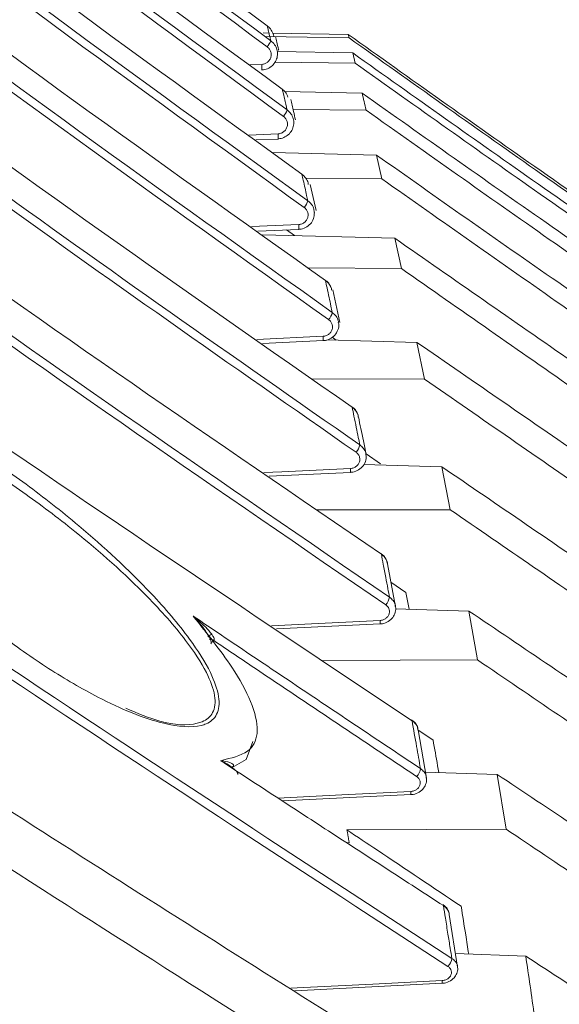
# Model space of a CAD drawing. Header units: millimetres. Extents: x 0 to 1118, y 0 to 864.
# Tile 346 of 372: x 934 to 938, y 499 to 507. Entities that reach past the tile are written whole.
import ezdxf

# ---------------------------------------------------------------- set-up
doc = ezdxf.new("R2010")
doc.units = ezdxf.units.MM

msp = doc.modelspace()

# ---------------------------------------------------------------- linework, layer by layer
at = {"color": 7, "linetype": 'Continuous', "lineweight": 15}
for p, q in [((935.8347, 506.7209), (935.897, 506.6736)), ((935.9089, 506.6191), (935.8663, 506.6199)), ((935.8663, 506.6198), (935.9089, 506.6191)), ((936.524, 506.5818), (935.8802, 506.592)), ((936.5177, 506.608), (935.9381, 506.6186)), ((935.9381, 506.6185), (936.5177, 506.608)), ((936.524, 506.5818), (936.5177, 506.608)), ((935.9725, 506.4783), (936.5515, 506.4665)), ((936.5701, 506.3881), (936.5515, 506.4665)), ((936.5701, 506.3881), (935.9556, 506.3963)), ((936.0297, 506.1715), (936.6243, 506.158)), ((936.6546, 506.0278), (936.0946, 506.034)), ((935.8084, 505.7998), (935.9804, 505.8072)), ((935.9379, 505.7039), (936.7332, 505.6842)), ((936.774, 505.5027), (936.7332, 505.6842)), ((936.774, 505.5027), (936.1906, 505.5076)), ((936.2706, 505.2587), (936.2253, 505.46)), ((936.2553, 505.2572), (936.2565, 505.2438)), ((935.8244, 505.1012), (936.1385, 505.1153)), ((935.8617, 505.074), (936.8746, 505.0469)), ((936.0441, 505.1111), (936.1052, 505.0675)), ((936.9246, 504.8152), (936.8746, 505.0469)), ((936.9246, 504.8152), (936.2119, 504.8193)), ((936.4525, 504.4013), (936.3991, 504.6517)), ((935.8609, 504.2413), (936.3254, 504.2629)), ((936.353, 504.2695), (937.0437, 504.2497)), ((936.3942, 504.2894), (936.4253, 504.2674)), ((937.1013, 503.9689), (937.0437, 504.2497)), ((937.1013, 503.9689), (936.2397, 503.9715)), ((936.6538, 503.3961), (936.7646, 503.3186)), ((936.6357, 503.3145), (937.235, 503.2964)), ((937.2982, 502.9677), (937.235, 503.2964)), ((935.911, 503.2241), (936.5352, 503.254)), ((937.2982, 502.9677), (936.2792, 502.9681)), ((936.88, 502.2243), (936.8177, 502.5535)), ((936.8441, 502.4138), (936.9596, 502.3341)), ((936.9596, 502.3341), (936.9839, 502.2062)), ((936.8804, 502.2095), (937.4417, 502.1916)), ((937.5084, 501.8168), (937.4417, 502.1916)), ((935.968, 502.0542), (936.7618, 502.0931)), ((935.4245, 502.0276), (935.4304, 502.0279)), ((937.5084, 501.8168), (936.323, 501.8141)), ((937.0498, 501.283), (937.1675, 501.2029)), ((937.1163, 500.9119), (937.0519, 501.2829)), ((935.6284, 500.9896), (935.6284, 500.9904)), ((937.1082, 500.9588), (937.6579, 500.9405)), ((937.7263, 500.5212), (937.6579, 500.9405)), ((937.1148, 500.9181), (937.1152, 500.9118)), ((936.0124, 500.7374), (936.9979, 500.7865)), ((937.7263, 500.5212), (936.5079, 500.5152)), ((937.3549, 499.4632), (937.2905, 499.8677)), ((937.3382, 499.5679), (937.8767, 499.5494)), ((936.1077, 499.2834), (937.2367, 499.3403))]:
    msp.add_line(p, q, dxfattribs=at)
at = {"color": 9, "linetype": 'Continuous', "lineweight": 15}
for p, q in [((935.7644, 506.3749), (935.8551, 506.3787)), ((935.7571, 505.8378), (935.9799, 505.8474)), ((935.7766, 505.1359), (936.138, 505.1521)), ((935.8168, 504.2727), (936.3249, 504.2963)), ((935.4049, 502.0536), (935.4101, 502.0538)), ((936.525, 500.4174), (936.5039, 500.4177))]:
    msp.add_line(p, q, dxfattribs=at)
at = {"color": 7, "linetype": 'Continuous', "lineweight": 15, "flags": 128}
for points in [[(936.3425, 504.7243), (936.3417, 504.7267), (936.3411, 504.7273)], [(936.5474, 503.7525), (936.5465, 503.7554), (936.5453, 503.7567)], [(935.7875, 501.1919), (935.7349, 501.0533), (935.6284, 500.9941), (935.6284, 500.9941), (935.6284, 500.9941)]]:
    msp.add_lwpolyline(points, dxfattribs=at)
at = {"color": 9, "linetype": 'Continuous', "lineweight": 15, "flags": 128}
for points in [[(935.8704, 503.2523), (936.0099, 503.259), (936.5346, 503.2841)], [(935.9308, 502.0793), (936.235, 502.0942), (936.7611, 502.12)], [(935.9783, 500.7596), (936.4692, 500.784), (936.9971, 500.8103)], [(936.0771, 499.3028), (936.1758, 499.3078), (936.7058, 499.3345), (937.2359, 499.3612)]]:
    msp.add_lwpolyline(points, dxfattribs=at)
at = {"color": 7, "linetype": 'Continuous', "lineweight": 15}
for centre, radius, start, end in [((935.7612, 506.6265), 0.1764, 320.10405, 337.68567), ((935.9108, 506.0762), 0.1463, 319.18874, 341.45767), ((936.0826, 505.3694), 0.1301, 318.37766, 344.57367), ((936.2785, 504.505), 0.1199, 317.56926, 347.17838), ((936.4953, 503.4854), 0.1125, 316.68801, 349.37613), ((936.7643, 502.6267), 0.00668, 356.98362, 55.28469), ((936.728, 502.3142), 0.1067, 315.67646, 351.25943), ((936.9974, 501.3522), 0.00887, 357.61597, 54.32563), ((936.97, 500.9973), 0.1015, 314.49423, 352.89285), ((937.235, 499.9357), 0.0114, 358.10136, 53.67015), ((937.2146, 499.5407), 0.0967, 313.11619, 354.32223)]:
    msp.add_arc(centre, radius, start, end, dxfattribs=at)
at = {"color": 9, "linetype": 'Continuous', "lineweight": 15}
for centre, radius, start, end in [((935.5546, 506.3547), 0.3014, 356.25695, 4.55999), ((935.7029, 505.8245), 0.278, 356.44223, 4.73155), ((935.8836, 505.1303), 0.2554, 356.65424, 4.90777), ((936.0919, 504.2756), 0.2338, 356.89761, 5.08709), ((936.1859, 503.2615), 0.3494, 358.76718, 3.70623), ((936.4161, 502.0975), 0.3458, 359.26516, 3.72585), ((936.5946, 500.7858), 0.4033, 0.09406, 3.47928), ((936.6874, 499.3305), 0.5494, 1.028, 3.20425)]:
    msp.add_arc(centre, radius, start, end, dxfattribs=at)
at = {"color": 7, "linetype": 'Continuous', "lineweight": 15}
for points, knots in [([(920.4379, 523.7363), (920.5086, 523.1007), (920.624, 522.0627), (921.0349, 520.6618), (921.4779, 519.5068), (922.0247, 518.3758), (922.827, 516.9815), (923.9555, 515.3686), (925.4628, 513.5772), (927.1172, 511.8717), (928.87, 510.2571), (930.6869, 508.7273), (933.1676, 506.7772), (935.1036, 505.3984), (936.3954, 504.4784)], [0, 0, 0, 0, 0.076513, 0.124954, 0.173758, 0.223509, 0.27351, 0.363258, 0.453761, 0.545864, 0.63829, 0.728497, 0.818827, 1, 1, 1, 1]), ([(936.1798, 505.2829), (934.8864, 506.2184), (932.9447, 507.6228), (930.4609, 509.6238), (928.6547, 511.1878), (926.9262, 512.8305), (925.2909, 514.5723), (923.7779, 516.4371), (922.6559, 518.1174), (921.8772, 519.5488), (921.3591, 520.6832), (920.9319, 521.8638), (920.6594, 522.8812), (920.5509, 523.5037), (920.5146, 523.7117)], [0, 0, 0, 0, 0.191049, 0.286815, 0.382706, 0.478237, 0.574063, 0.671248, 0.769205, 0.819696, 0.870413, 0.921987, 0.973938, 1, 1, 1, 1]), ([(920.5623, 523.7341), (920.5984, 523.5269), (920.7044, 522.9191), (920.9693, 521.9237), (921.3871, 520.7566), (921.9058, 519.6122), (922.6795, 518.1869), (923.7834, 516.5274), (925.2752, 514.6769), (926.9208, 512.9162), (928.6695, 511.2523), (930.4851, 509.6796), (932.967, 507.6792), (934.9107, 506.2732), (936.208, 505.3348)], [0, 0, 0, 0, 0.026008, 0.07628, 0.126926, 0.178559, 0.230456, 0.325438, 0.421272, 0.51893, 0.616958, 0.712454, 0.808093, 1, 1, 1, 1]), ([(936.0215, 505.9806), (934.7247, 506.9307), (932.7775, 508.3573), (930.2934, 510.3998), (928.4892, 511.9987), (926.7657, 513.6806), (925.1388, 515.4663), (923.6384, 517.3814), (922.3485, 519.3929), (921.495, 521.157), (920.9706, 522.5902), (920.7812, 523.3349), (920.6862, 523.7083)], [0, 0, 0, 0, 0.200339, 0.300798, 0.401401, 0.501575, 0.602078, 0.704095, 0.806971, 0.902573, 0.951146, 1, 1, 1, 1]), ([(920.7332, 523.7306), (920.8254, 523.3675), (921.0102, 522.6393), (921.5294, 521.209), (922.3719, 519.4627), (923.6425, 517.4727), (925.1204, 515.573), (926.7582, 513.7666), (928.5027, 512.0618), (930.3168, 510.4536), (932.7988, 508.4117), (934.7483, 506.9832), (936.0495, 506.0297)], [0, 0, 0, 0, 0.047563, 0.095408, 0.192747, 0.292305, 0.392806, 0.495337, 0.598281, 0.698405, 0.798692, 1, 1, 1, 1]), ([(935.8966, 506.5134), (934.5973, 507.4748), (932.6464, 508.9184), (930.1625, 510.993), (928.3603, 512.6188), (926.6411, 514.3309), (925.0215, 516.1507), (923.5296, 518.1039), (922.3364, 520.0374), (921.4226, 521.9105), (921.0433, 523.1045), (920.8526, 523.7049)], [0, 0, 0, 0, 0.20788, 0.312153, 0.416584, 0.520527, 0.624828, 0.730774, 0.837651, 0.918355, 1, 1, 1, 1]), ([(920.8991, 523.7261), (921.0867, 523.1346), (921.4644, 521.9439), (922.3629, 520.0994), (923.5327, 518.1954), (925.001, 516.2584), (926.6318, 514.4164), (928.3729, 512.68), (930.1853, 511.0444), (932.6669, 508.9704), (934.6204, 507.5247), (935.9244, 506.5596)], [0, 0, 0, 0, 0.080534, 0.162117, 0.265386, 0.369677, 0.476171, 0.583115, 0.686995, 0.791055, 1, 1, 1, 1]), ([(936.3425, 504.7243), (935.0538, 505.6405), (933.1194, 507.0158), (930.6393, 508.9668), (928.8344, 510.489), (927.1049, 512.0851), (925.4662, 513.7745), (923.9459, 515.5802), (922.8088, 517.2108), (922.0109, 518.6067), (921.473, 519.7226), (921.0277, 520.8849), (920.6469, 522.1978), (920.5263, 523.1366), (920.4588, 523.6626)], [0, 0, 0, 0, 0.183107, 0.274865, 0.366733, 0.458216, 0.549965, 0.64294, 0.736615, 0.785706, 0.835015, 0.88515, 0.935652, 1, 1, 1, 1]), ([(936.1623, 505.5377), (934.8692, 506.472), (932.9277, 507.8747), (930.4465, 509.876), (928.6433, 511.4403), (926.9191, 513.0834), (925.2893, 514.8255), (923.7825, 516.6911), (922.6522, 518.3946), (921.8561, 519.8755), (921.3204, 521.0895), (920.8784, 522.355), (920.6936, 523.2326), (920.6009, 523.6732)], [0, 0, 0, 0, 0.193505, 0.290512, 0.38765, 0.484323, 0.5813, 0.679671, 0.778832, 0.833242, 0.887935, 0.943723, 1, 1, 1, 1]), ([(936.0124, 506.1885), (934.716, 507.1377), (932.7695, 508.5629), (930.288, 510.6056), (928.4867, 512.2046), (926.7673, 513.8864), (925.1454, 515.6718), (923.6506, 517.5869), (922.388, 519.5662), (921.5612, 521.2745), (921.057, 522.6287), (920.8694, 523.3309), (920.7753, 523.683)], [0, 0, 0, 0, 0.202449, 0.303976, 0.405651, 0.506791, 0.608266, 0.711286, 0.815181, 0.906811, 0.953287, 1, 1, 1, 1]), ([(935.8969, 506.6736), (934.5984, 507.6342), (932.6484, 509.0766), (930.167, 511.151), (928.3675, 512.7766), (926.6519, 514.4881), (925.0368, 516.3069), (923.5498, 518.2594), (922.3761, 520.168), (921.49, 521.9866), (921.1207, 523.1215), (920.9351, 523.6919)], [0, 0, 0, 0, 0.2095344, 0.3146439, 0.4199153, 0.5245916, 0.6296314, 0.7363396, 0.8439925, 0.9215864, 1, 1, 1, 1]), ([(936.367, 504.4241), (935.0784, 505.3417), (933.1442, 506.719), (930.6617, 508.6697), (928.8539, 510.1915), (927.1199, 511.7869), (925.4754, 513.4755), (923.9484, 515.2801), (922.8033, 516.9109), (921.997, 518.3095), (921.4509, 519.4305), (920.9991, 520.5987), (920.6001, 521.9368), (920.4907, 522.9029), (920.4284, 523.4528)], [0, 0, 0, 0, 0.1823606, 0.2737326, 0.365211, 0.4563997, 0.5478491, 0.6405017, 0.73384, 0.7830104, 0.8323971, 0.8826106, 0.9331909, 1, 1, 1, 1]), ([(936.5474, 503.7525), (935.2646, 504.6475), (933.3393, 505.9907), (930.8618, 507.8834), (929.0559, 509.3568), (927.3212, 510.8984), (925.6731, 512.5267), (924.1382, 514.2633), (922.9801, 515.8317), (922.1572, 517.1776), (921.5959, 518.2583), (921.1219, 519.3841), (920.738, 520.5985), (920.4793, 521.8993), (920.4171, 522.8142), (920.4171, 523.2741), (920.4171, 523.2741)], [0, 0, 0, 0, 0.174179, 0.261424, 0.348761, 0.435785, 0.523041, 0.611368, 0.700306, 0.747344, 0.794579, 0.842566, 0.890888, 0.94509, 0.999999, 1, 1, 1, 1]), ([(920.4171, 523.031), (920.4171, 523.031), (920.4171, 522.6082), (920.4708, 521.7618), (920.7026, 520.4969), (921.0804, 519.2491), (921.6393, 517.9043), (922.4038, 516.4893), (923.3904, 515.0157), (924.5099, 513.5983), (925.707, 512.2697), (927.1521, 510.8232), (928.8629, 509.2793), (931.1149, 507.435), (933.6974, 505.4942), (935.636, 504.1414), (936.6059, 503.4646)], [0, 0, 0, 0, 0.000001, 0.050341, 0.100693, 0.152366, 0.204056, 0.271395, 0.339318, 0.408586, 0.478156, 0.542735, 0.639949, 0.737416, 0.868627, 1, 1, 1, 1]), ([(936.771, 502.6263), (935.4959, 503.4971), (933.5825, 504.8039), (931.1094, 506.6308), (929.1522, 508.1683), (927.1294, 509.9071), (925.4372, 511.5692), (924.1803, 512.986), (923.2901, 514.1089), (922.4783, 515.2843), (921.8033, 516.4489), (921.264, 517.5947), (920.8606, 518.7124), (920.5618, 519.8727), (920.4801, 520.6636), (920.4387, 521.0634)], [0, 0, 0, 0, 0.17646, 0.264807, 0.353233, 0.463602, 0.574431, 0.631019, 0.687761, 0.745284, 0.802792, 0.851155, 0.900415, 0.949663, 1, 1, 1, 1]), ([(920.4542, 520.585), (920.4981, 520.2218), (920.5869, 519.4877), (920.8724, 518.403), (921.2609, 517.3288), (921.7775, 516.225), (922.424, 515.0981), (923.2006, 513.9574), (924.2173, 512.6561), (925.5079, 511.2234), (927.2749, 509.508), (929.1739, 507.8761), (931.1713, 506.3095), (933.6445, 504.483), (935.5574, 503.1723), (936.8334, 502.298)], [0, 0, 0, 0, 0.046057, 0.093072, 0.140098, 0.187992, 0.243212, 0.29873, 0.354965, 0.441368, 0.527798, 0.644873, 0.733504, 0.822225, 1, 1, 1, 1]), ([(937.0063, 501.3519), (935.7408, 502.1955), (933.8421, 503.4613), (931.3759, 505.2158), (929.5125, 506.6185), (927.6585, 508.1273), (925.8415, 509.7723), (924.1529, 511.5322), (922.9071, 513.1076), (922.0523, 514.4362), (921.4932, 515.4685), (921.0303, 516.5448), (920.7335, 517.4753), (920.6151, 518.0459), (920.5753, 518.2373)], [0, 0, 0, 0, 0.182172, 0.273339, 0.364573, 0.464526, 0.564744, 0.666274, 0.768611, 0.819176, 0.869969, 0.921643, 0.973711, 1, 1, 1, 1]), ([(919.46, 404.5887), (919.4889, 405.8457), (919.5466, 408.3622), (919.9467, 412.1223), (920.5342, 415.8602), (921.302, 419.5655), (922.2483, 423.3872), (923.3403, 427.212), (924.5684, 431.0404), (926.2865, 435.9582), (928.6272, 442.0342), (930.822, 447.4664), (932.4568, 451.72), (933.576, 454.7773), (934.7798, 458.4957), (935.7746, 462.2777), (936.3697, 465.4845), (936.6747, 468.0742), (936.8126, 470.0259), (936.8535, 471.9822), (936.794, 473.9385), (936.6302, 475.889), (936.3602, 477.8279), (935.9815, 479.7485), (935.4961, 481.645), (934.9051, 483.511), (934.2156, 485.3416), (933.4353, 487.1345), (932.5758, 488.8901), (931.3419, 491.185), (929.6679, 493.979), (927.5629, 497.2693), (925.6968, 500.2016), (924.134, 502.8157), (922.8771, 505.1087), (921.7385, 507.4757), (920.7643, 509.9304), (920.0158, 512.4729), (919.5502, 514.9352), (919.4882, 516.5483), (919.46, 517.2803)], [0, 0, 0, 0, 0.03161, 0.06328, 0.095007, 0.126745, 0.158412, 0.194005, 0.226759, 0.259514, 0.325003, 0.390489, 0.40686, 0.439606, 0.472359, 0.50512, 0.53789, 0.554285, 0.570679, 0.587078, 0.603476, 0.619878, 0.63628, 0.652683, 0.669087, 0.685486, 0.701886, 0.718261, 0.734645, 0.75103, 0.783779, 0.816524, 0.849269, 0.871187, 0.893109, 0.915009, 0.937209, 0.959443, 0.981595, 1, 1, 1, 1]), ([(919.8136, 517.282), (919.8365, 516.5626), (919.8799, 515.1991), (920.2056, 513.2096), (920.6696, 511.3113), (921.2853, 509.435), (922.0199, 507.6036), (922.8467, 505.8249), (924.0439, 503.5149), (925.6881, 500.7037), (927.7748, 497.4), (929.8714, 494.1004), (931.8756, 490.7351), (933.374, 487.8261), (934.4153, 485.4232), (935.107, 483.5816), (935.6994, 481.705), (936.1876, 479.7962), (936.5679, 477.8649), (936.8402, 475.9135), (937.0054, 473.9526), (937.0667, 471.9843), (937.027, 470.0179), (936.8904, 468.0548), (936.5871, 465.4521), (935.9946, 462.2295), (935.004, 458.4314), (933.8058, 454.6995), (932.6921, 451.6328), (931.0668, 447.3717), (928.886, 441.9356), (926.5603, 435.8595), (924.8543, 430.9459), (923.6709, 427.2315), (922.6011, 423.482), (921.6731, 419.7324), (920.9024, 415.9801), (920.3076, 412.2218), (919.913, 408.4213), (919.8131, 405.8677), (919.8136, 404.5887), (919.8136, 404.5887)], [0, 0, 0, 0, 0.0180989, 0.0343009, 0.0506248, 0.0672522, 0.083954, 0.1002614, 0.1166016, 0.1494229, 0.1821864, 0.2149512, 0.2478136, 0.2807436, 0.2972179, 0.3137028, 0.3302335, 0.346723, 0.3632639, 0.3797508, 0.3962872, 0.4127684, 0.4292934, 0.4457669, 0.4622768, 0.4952235, 0.5281339, 0.5610049, 0.5938375, 0.6102404, 0.6757874, 0.7412568, 0.7739608, 0.8066852, 0.8393627, 0.8720793, 0.9038808, 0.9357462, 0.9678092, 0.9999999, 1, 1, 1, 1]), ([(920.2709, 404.5887), (920.2709, 404.5887), (920.2712, 405.3423), (920.3072, 406.851), (920.5007, 409.8095), (920.9375, 413.4578), (921.7095, 417.7649), (922.6919, 422.0331), (923.8502, 426.2536), (925.1575, 430.432), (926.5869, 434.5701), (928.6193, 440.0466), (930.5117, 444.7969), (932.3633, 449.5666), (933.6542, 453.0116), (934.8309, 456.5128), (935.6574, 459.3703), (936.2024, 461.5271), (936.6601, 463.6939), (937.0208, 465.8696), (937.2765, 468.0611), (937.4191, 470.2656), (937.4406, 472.4739), (937.3358, 474.6802), (937.1007, 476.8777), (936.7318, 479.057), (936.2283, 481.2121), (935.5943, 483.3295), (934.8356, 485.4044), (933.9644, 487.4325), (932.9963, 489.4137), (931.9486, 491.3531), (930.4742, 493.8867), (928.5322, 496.9869), (926.4775, 500.2401), (924.7927, 503.0888), (923.5511, 505.3917), (922.4992, 507.6171), (921.6403, 509.7704), (920.9431, 512.0055), (920.5215, 514.0282), (920.3072, 515.7955), (920.2832, 516.7856), (920.2712, 517.2821)], [0, 0, 0, 0, 0, 0.018977, 0.037989, 0.074644, 0.111434, 0.148132, 0.184897, 0.221618, 0.258365, 0.295132, 0.36871, 0.387123, 0.423977, 0.461348, 0.480099, 0.498871, 0.517355, 0.53585, 0.554387, 0.572894, 0.591455, 0.609967, 0.628485, 0.647072, 0.665592, 0.684182, 0.702696, 0.721195, 0.739739, 0.758206, 0.776692, 0.813548, 0.850319, 0.873584, 0.896882, 0.916178, 0.935543, 0.955221, 0.975067, 0.987499, 1, 1, 1, 1]), ([(920.4176, 517.2784), (920.4325, 516.7887), (920.4622, 515.8067), (920.6804, 514.0786), (921.0966, 512.1047), (921.7813, 509.9038), (922.6428, 507.739), (923.7058, 505.4918), (924.954, 503.1786), (926.6355, 500.3351), (928.6884, 497.0818), (930.6289, 493.979), (932.1039, 491.4399), (933.1525, 489.4955), (934.1229, 487.5063), (934.9965, 485.4696), (935.7572, 483.3863), (936.3938, 481.2589), (936.8991, 479.0963), (937.2705, 476.904), (937.5071, 474.6964), (937.6129, 472.4796), (937.5921, 470.2617), (937.4501, 468.0497), (937.1942, 465.8472), (936.8336, 463.6634), (936.3755, 461.4885), (935.8304, 459.325), (935.0039, 456.4606), (933.8269, 452.952), (932.5356, 449.5022), (930.6845, 444.731), (928.7924, 439.9832), (926.7589, 434.5106), (925.3287, 430.3778), (924.0207, 426.2075), (922.8604, 421.9946), (921.8766, 417.7403), (921.0989, 413.4405), (920.6604, 409.8028), (920.4542, 406.8473), (920.4296, 405.343), (920.4173, 404.5902)], [0, 0, 0, 0, 0.012335, 0.02474, 0.043824, 0.063079, 0.082727, 0.102461, 0.125658, 0.148897, 0.185641, 0.22253, 0.241044, 0.259575, 0.278146, 0.296758, 0.315355, 0.333963, 0.352639, 0.371243, 0.389917, 0.408512, 0.427096, 0.445736, 0.4643, 0.482907, 0.501451, 0.520252, 0.539075, 0.576513, 0.613404, 0.631826, 0.705387, 0.7421, 0.778829, 0.8155, 0.85214, 0.888839, 0.925421, 0.96212, 0.981044, 1, 1, 1, 1]), ([(937.2807, 499.4701), (936.0292, 500.2859), (933.5254, 501.9179), (930.2164, 504.2127), (927.4087, 506.3965), (925.5238, 508.0788), (924.1778, 509.4666), (923.2846, 510.4982), (922.4611, 511.5727), (922, 512.328), (921.7689, 512.7066)], [0, 0, 0, 0, 0.211366, 0.42286, 0.573344, 0.724485, 0.792981, 0.861657, 0.930656, 1, 1, 1, 1]), ([(921.8126, 512.7543), (922.0364, 512.3872), (922.4851, 511.651), (923.2961, 510.5864), (924.1935, 509.5455), (925.5482, 508.1471), (927.4396, 506.4582), (930.2439, 504.2765), (933.5554, 501.9796), (936.0585, 500.3477), (937.3109, 499.5311)], [0, 0, 0, 0, 0.0672991, 0.1349576, 0.2049979, 0.2752537, 0.4256459, 0.5768715, 0.7882914, 1, 1, 1, 1]), ([(923.5807, 508.7714), (923.9183, 508.4065), (924.5945, 507.6755), (926.0925, 506.2824), (928.1087, 504.6353), (930.6905, 502.7803), (934.0169, 500.579), (937.3094, 498.5287), (940.4484, 496.5238), (941.9321, 495.4514), (942.6745, 494.9148)], [0, 0, 0, 0, 0.066779, 0.133773, 0.26881, 0.402355, 0.53617, 0.768031, 0.883937, 1, 1, 1, 1]), ([(942.6784, 494.4129), (942.1017, 494.8406), (940.9472, 495.6968), (938.5073, 497.3118), (935.6326, 499.1236), (932.3961, 501.1964), (929.4741, 503.1889), (927.1611, 504.9554), (925.419, 506.4555), (924.6187, 507.2518), (924.218, 507.6505)], [0, 0, 0, 0, 0.095071, 0.190331, 0.381226, 0.535051, 0.688989, 0.843942, 0.921866, 1, 1, 1, 1]), ([(935.9244, 506.5596), (935.9225, 506.5677), (935.9179, 506.5868), (935.9107, 506.6166), (935.9035, 506.6466), (935.8989, 506.6654), (935.8969, 506.6736)], [0, 0, 0, 0, 0.203382, 0.479916, 0.774742, 1, 1, 1, 1]), ([(935.9463, 506.5933), (935.9464, 506.5936), (935.9466, 506.6075), (935.9339, 506.6339), (935.9149, 506.6598), (935.9004, 506.6709), (935.8969, 506.6736)], [0, 0, 0, 0, 0.006534, 0.436143, 0.864296, 1, 1, 1, 1]), ([(935.9851, 506.487), (935.9846, 506.4889), (935.9741, 506.5343), (935.9667, 506.5644), (935.9597, 506.5933)], [0, 0, 0, 0, 0.043508, 1, 1, 1, 1]), ([(936.5177, 506.608), (936.9933, 506.2696), (937.9759, 505.5706), (939.48, 504.5329), (941.0219, 503.4836), (942.0463, 502.7797), (942.5585, 502.4278)], [0, 0, 0, 0, 0.238342, 0.492436, 0.746218, 1, 1, 1, 1]), ([(942.5592, 502.4016), (942.0472, 502.754), (941.0233, 503.4588), (939.4824, 504.5084), (937.9799, 505.5457), (936.9989, 506.2439), (936.524, 506.5818)], [0, 0, 0, 0, 0.253981, 0.507959, 0.761848, 1, 1, 1, 1]), ([(935.9244, 506.5596), (935.9349, 506.5503), (935.956, 506.5317), (935.9734, 506.4927), (935.9775, 506.4507), (935.9672, 506.4095), (935.9436, 506.3739), (935.9096, 506.3482), (935.8781, 506.3376), (935.8596, 506.3362), (935.8551, 506.3359)], [0, 0, 0, 0, 0.136558, 0.273073, 0.409703, 0.546407, 0.683061, 0.819561, 0.95587, 1, 1, 1, 1]), ([(935.8551, 506.3787), (935.8578, 506.3789), (935.8689, 506.3797), (935.8878, 506.3861), (935.9082, 506.4016), (935.9223, 506.423), (935.9285, 506.4478), (935.926, 506.4731), (935.9155, 506.4966), (935.9029, 506.5078), (935.8966, 506.5134)], [0, 0, 0, 0, 0.044104, 0.180337, 0.316788, 0.453437, 0.590178, 0.726866, 0.863429, 1, 1, 1, 1]), ([(936.5515, 506.4665), (937.025, 506.1304), (938.0035, 505.4359), (939.5005, 504.404), (941.0347, 503.3597), (942.0528, 502.6576), (942.5619, 502.3066)], [0, 0, 0, 0, 0.238337, 0.492449, 0.746224, 1, 1, 1, 1]), ([(942.5641, 502.2282), (942.0564, 502.5801), (941.041, 503.2839), (939.5106, 504.3286), (938.0177, 505.3597), (937.0422, 506.0527), (936.5701, 506.3881)], [0, 0, 0, 0, 0.253996, 0.507986, 0.761879, 1, 1, 1, 1]), ([(936.0495, 506.0297), (936.047, 506.0406), (936.0409, 506.0665), (936.0313, 506.1077), (936.0215, 506.1498), (936.0152, 506.1768), (936.0124, 506.1885)], [0, 0, 0, 0, 0.199639, 0.473079, 0.771012, 1, 1, 1, 1]), ([(936.055, 506.1289), (936.053, 506.1357), (936.0472, 506.1556), (936.0299, 506.1751), (936.0157, 506.186), (936.0124, 506.1885)], [0, 0, 0, 0, 0.287926, 0.833849, 1, 1, 1, 1]), ([(936.6546, 506.0278), (936.6493, 506.0505), (936.6388, 506.0959), (936.6291, 506.1373), (936.6243, 506.158)], [0, 0, 0, 0, 0.499969, 1, 1, 1, 1]), ([(936.6243, 506.158), (937.0932, 505.8266), (938.0623, 505.1418), (939.5439, 504.1217), (941.0617, 503.0869), (942.0668, 502.3881), (942.5694, 502.0387)], [0, 0, 0, 0, 0.238196, 0.492215, 0.746106, 1, 1, 1, 1]), ([(936.113, 505.9538), (936.1081, 505.9754), (936.0944, 506.0359), (936.0835, 506.0815), (936.0765, 506.1107)], [0, 0, 0, 0, 0.3583595, 1, 1, 1, 1]), ([(936.0495, 506.0297), (936.06, 506.0205), (936.081, 506.0022), (936.0983, 505.9636), (936.1023, 505.9222), (936.0917, 505.8815), (936.0681, 505.8464), (936.034, 505.821), (936.0026, 505.8106), (935.9843, 505.8092), (935.9799, 505.8088)], [0, 0, 0, 0, 0.136883, 0.273739, 0.410682, 0.54761, 0.684391, 0.82096, 0.957344, 1, 1, 1, 1]), ([(935.9799, 505.8474), (935.9826, 505.8476), (935.9935, 505.8484), (936.0124, 505.8546), (936.0328, 505.8699), (936.047, 505.8911), (936.0533, 505.9156), (936.0508, 505.9406), (936.0404, 505.9639), (936.0278, 505.975), (936.0215, 505.9806)], [0, 0, 0, 0, 0.0426349, 0.1789373, 0.3154324, 0.4521788, 0.5891239, 0.7261281, 0.8630609, 1, 1, 1, 1]), ([(942.5729, 501.9085), (942.073, 502.2589), (941.0731, 502.9599), (939.562, 503.9949), (938.0866, 505.0141), (937.1216, 505.6973), (936.6546, 506.0278)], [0, 0, 0, 0, 0.254024, 0.50804, 0.761931, 1, 1, 1, 1]), ([(936.7332, 505.6842), (937.1955, 505.3594), (938.151, 504.6884), (939.6098, 503.6853), (941.1023, 502.6651), (942.0874, 501.972), (942.58, 501.6254)], [0, 0, 0, 0, 0.238174, 0.492209, 0.746099, 1, 1, 1, 1]), ([(936.208, 505.3348), (936.2049, 505.3484), (936.1977, 505.3808), (936.1859, 505.4332), (936.1737, 505.4872), (936.1658, 505.5224), (936.1623, 505.5377)], [0, 0, 0, 0, 0.196408, 0.467216, 0.767801, 1, 1, 1, 1]), ([(936.2108, 505.4598), (936.2108, 505.4606), (936.2111, 505.4746), (936.1984, 505.5005), (936.1795, 505.5248), (936.1655, 505.5353), (936.1623, 505.5377)], [0, 0, 0, 0, 0.025558, 0.4525, 0.877586, 1, 1, 1, 1]), ([(942.5842, 501.4439), (942.0953, 501.7918), (941.1173, 502.4876), (939.6338, 503.5083), (938.1837, 504.5101), (937.2337, 505.1791), (936.774, 505.5027)], [0, 0, 0, 0, 0.254077, 0.50814, 0.762019, 1, 1, 1, 1]), ([(936.138, 505.1521), (936.1405, 505.1523), (936.1514, 505.1531), (936.1701, 505.1591), (936.1906, 505.1741), (936.2049, 505.1948), (936.2113, 505.219), (936.209, 505.2436), (936.1987, 505.2665), (936.1861, 505.2775), (936.1798, 505.2829)], [0, 0, 0, 0, 0.040712, 0.177196, 0.313823, 0.450727, 0.587918, 0.725282, 0.862639, 1, 1, 1, 1]), ([(936.1385, 505.1162), (936.1403, 505.116), (936.1578, 505.114), (936.1911, 505.127), (936.2293, 505.1549), (936.2549, 505.1965), (936.2571, 505.2277), (936.2582, 505.2431)], [0, 0, 0, 0, 0.027884, 0.271891, 0.516891, 0.76065, 1, 1, 1, 1]), ([(936.8746, 505.0469), (937.3282, 504.7308), (938.266, 504.0773), (939.6948, 503.0966), (941.1541, 502.0956), (942.1131, 501.4109), (942.5927, 501.0686)], [0, 0, 0, 0, 0.2381347, 0.4922502, 0.7461113, 1, 1, 1, 1]), ([(942.5976, 500.8368), (942.1223, 501.1807), (941.1718, 501.8685), (939.7235, 502.8702), (938.3055, 503.8494), (937.3748, 504.5004), (936.9246, 504.8152)], [0, 0, 0, 0, 0.254162, 0.508305, 0.762161, 1, 1, 1, 1]), ([(936.3835, 504.67), (936.3824, 504.6744), (936.3778, 504.6929), (936.3617, 504.7135), (936.3445, 504.7233), (936.3401, 504.7258)], [0, 0, 0, 0, 0.192202, 0.791727, 1, 1, 1, 1]), ([(936.3954, 504.4784), (936.392, 504.4946), (936.3837, 504.5333), (936.3701, 504.5965), (936.356, 504.6623), (936.3466, 504.7054), (936.3425, 504.7243)], [0, 0, 0, 0, 0.193869, 0.462671, 0.765291, 1, 1, 1, 1]), ([(936.3903, 504.6489), (936.3903, 504.6498), (936.3906, 504.6635), (936.3779, 504.6887), (936.3592, 504.7121), (936.3454, 504.7222), (936.3425, 504.7243)], [0, 0, 0, 0, 0.029093, 0.45842, 0.885747, 1, 1, 1, 1]), ([(936.3249, 504.2963), (936.3272, 504.2965), (936.3379, 504.2973), (936.3565, 504.303), (936.3771, 504.3176), (936.3915, 504.3378), (936.3981, 504.3614), (936.3959, 504.3855), (936.3858, 504.408), (936.3733, 504.4187), (936.367, 504.4241)], [0, 0, 0, 0, 0.0382283, 0.1750195, 0.311891, 0.4490408, 0.5865445, 0.7243217, 0.8621606, 1, 1, 1, 1]), ([(936.3255, 504.2638), (936.3272, 504.2636), (936.3448, 504.2616), (936.3781, 504.2745), (936.4171, 504.3026), (936.4406, 504.344), (936.4486, 504.3808), (936.4428, 504.4002), (936.4414, 504.4049)], [0, 0, 0, 0, 0.025309, 0.252111, 0.480303, 0.70694, 0.930032, 1, 1, 1, 1]), ([(937.0437, 504.2497), (937.4868, 503.9438), (938.403, 503.3113), (939.7955, 502.3576), (941.2148, 501.3803), (942.1428, 500.7075), (942.6069, 500.3711)], [0, 0, 0, 0, 0.2381133, 0.4922927, 0.7461192, 1, 1, 1, 1]), ([(926.5557, 504.0313), (927.1017, 503.6114), (928.1948, 502.7708), (930.5158, 501.1712), (933.854, 499.0573), (937.4393, 496.914), (940.5147, 495.0019), (941.9612, 493.9789), (942.6851, 493.467)], [0, 0, 0, 0, 0.110153, 0.22051, 0.442021, 0.720891, 0.860334, 1, 1, 1, 1]), ([(942.6121, 500.0901), (942.1528, 500.4282), (941.2342, 501.1044), (939.8277, 502.0826), (938.448, 503.0348), (937.5403, 503.6644), (937.1013, 503.9689)], [0, 0, 0, 0, 0.2542642, 0.5085038, 0.7623045, 1, 1, 1, 1]), ([(932.6514, 503.8655), (932.67, 503.8649), (932.7809, 503.8614), (933.0991, 503.7593), (933.5694, 503.4992), (934.05, 503.169), (934.515, 502.8035), (934.9533, 502.3999), (935.2916, 502.0064), (935.4663, 501.7315), (935.5375, 501.5288), (935.5221, 501.3923), (935.4552, 501.3352), (935.3325, 501.2947), (935.0734, 501.3181), (934.6573, 501.491), (934.2231, 501.7443), (933.8373, 502.0154), (933.4551, 502.329), (933.0858, 502.6832), (932.7743, 503.0429), (932.5639, 503.3598), (932.4614, 503.6007), (932.4545, 503.7623), (932.5238, 503.8511), (932.6095, 503.8608), (932.6514, 503.8655)], [0, 0, 0, 0, 0.010528, 0.062971, 0.14166, 0.192157, 0.242653, 0.315779, 0.361462, 0.39545, 0.422808, 0.450249, 0.476223, 0.484508, 0.533564, 0.602737, 0.650817, 0.698922, 0.747619, 0.796217, 0.84594, 0.885057, 0.91543, 0.945948, 0.973589, 1, 1, 1, 1]), ([(934.8144, 501.4479), (934.9035, 501.4096), (935.1148, 501.319), (935.301, 501.3126), (935.4243, 501.3508), (935.4912, 501.4056), (935.5068, 501.5369), (935.4352, 501.7324), (935.26, 501.9971), (934.9213, 502.3755), (934.4854, 502.761), (934.0209, 503.1118), (933.5407, 503.4293), (933.0693, 503.6795), (932.75, 503.7783), (932.6384, 503.7817), (932.6199, 503.7823)], [0, 0, 0, 0, 0.062705, 0.148638, 0.163069, 0.208141, 0.255577, 0.302954, 0.362192, 0.442415, 0.571613, 0.659822, 0.750476, 0.889529, 0.981612, 1, 1, 1, 1]), ([(936.5878, 503.6998), (936.5866, 503.7045), (936.5819, 503.7227), (936.5658, 503.7431), (936.5488, 503.7527), (936.5443, 503.7553)], [0, 0, 0, 0, 0.204351, 0.788966, 1, 1, 1, 1]), ([(936.6059, 503.4646), (936.6021, 503.4834), (936.5931, 503.5282), (936.5781, 503.6019), (936.5624, 503.6791), (936.5519, 503.7301), (936.5474, 503.7525)], [0, 0, 0, 0, 0.192027, 0.459428, 0.763484, 1, 1, 1, 1]), ([(936.5943, 503.6779), (936.5943, 503.6796), (936.5948, 503.6936), (936.582, 503.7188), (936.5634, 503.7411), (936.55, 503.7506), (936.5474, 503.7525)], [0, 0, 0, 0, 0.0562019, 0.4782825, 0.8983212, 1, 1, 1, 1]), ([(936.6548, 503.3911), (936.6477, 503.4262), (936.6267, 503.5298), (936.608, 503.619), (936.5956, 503.678)], [0, 0, 0, 0, 0.339303, 1, 1, 1, 1]), ([(936.5346, 503.2841), (936.5367, 503.2842), (936.5472, 503.285), (936.5656, 503.2904), (936.5863, 503.3045), (936.6009, 503.3241), (936.6077, 503.347), (936.6058, 503.3704), (936.5958, 503.3924), (936.5834, 503.4029), (936.5772, 503.4082)], [0, 0, 0, 0, 0.035037, 0.172266, 0.309511, 0.447024, 0.584938, 0.72321, 0.861606, 1, 1, 1, 1]), ([(936.5352, 503.2548), (936.537, 503.2546), (936.5546, 503.2528), (936.5881, 503.2656), (936.6274, 503.2937), (936.6507, 503.3351), (936.6584, 503.3711), (936.6526, 503.3896), (936.6513, 503.3935)], [0, 0, 0, 0, 0.025463, 0.254783, 0.486128, 0.715596, 0.939408, 1, 1, 1, 1]), ([(937.235, 503.2964), (937.666, 503.002), (938.5573, 502.3934), (939.908, 501.471), (941.2814, 500.5219), (942.1748, 499.8649), (942.6215, 499.5363)], [0, 0, 0, 0, 0.2380839, 0.4923106, 0.7461106, 1, 1, 1, 1]), ([(942.6884, 492.9275), (942.0792, 493.3678), (940.8593, 494.2494), (938.5924, 495.7008), (935.9472, 497.3186), (932.9696, 499.1371), (930.0377, 500.996), (928.2078, 502.324), (927.292, 502.9887)], [0, 0, 0, 0, 0.124694, 0.249668, 0.437172, 0.624681, 0.812161, 1, 1, 1, 1]), ([(942.6267, 499.2075), (942.185, 499.5377), (941.3016, 500.1981), (939.9423, 501.1485), (938.6059, 502.0693), (937.7244, 502.6749), (937.2982, 502.9677)], [0, 0, 0, 0, 0.254379, 0.50873, 0.762451, 1, 1, 1, 1]), ([(936.8142, 502.5635), (936.8132, 502.5698), (936.81, 502.5893), (936.7929, 502.6139), (936.7742, 502.6261), (936.7671, 502.6307)], [0, 0, 0, 0, 0.226291, 0.707212, 1, 1, 1, 1]), ([(936.8334, 502.298), (936.8294, 502.3192), (936.8199, 502.37), (936.804, 502.4539), (936.7871, 502.5421), (936.7759, 502.6007), (936.771, 502.6263)], [0, 0, 0, 0, 0.191003, 0.457735, 0.76251, 1, 1, 1, 1]), ([(936.8169, 502.5535), (936.817, 502.5557), (936.8175, 502.5699), (936.8047, 502.5947), (936.7863, 502.6157), (936.7733, 502.6247), (936.771, 502.6263)], [0, 0, 0, 0, 0.078757, 0.49641, 0.91202, 1, 1, 1, 1]), ([(936.8334, 502.298), (936.8434, 502.2896), (936.8634, 502.2729), (936.8779, 502.2472), (936.8784, 502.2319), (936.8785, 502.229)], [0, 0, 0, 0, 0.446908, 0.893994, 1, 1, 1, 1]), ([(936.7611, 502.12), (936.763, 502.1201), (936.7732, 502.1208), (936.7915, 502.1259), (936.8123, 502.1393), (936.8271, 502.1582), (936.8342, 502.1803), (936.8325, 502.203), (936.8228, 502.2242), (936.8105, 502.2345), (936.8043, 502.2396)], [0, 0, 0, 0, 0.031075, 0.168883, 0.306652, 0.444666, 0.583103, 0.721955, 0.86098, 1, 1, 1, 1]), ([(936.7617, 502.0939), (936.7635, 502.0937), (936.7812, 502.092), (936.815, 502.1046), (936.8532, 502.1317), (936.8764, 502.1709), (936.8848, 502.2054), (936.8793, 502.2243), (936.878, 502.2287)], [0, 0, 0, 0, 0.025672, 0.258907, 0.495064, 0.70527, 0.930031, 1, 1, 1, 1]), ([(935.3305, 502.1523), (935.4753, 502.0547), (935.7647, 501.8595), (936.1997, 501.5675), (936.635, 501.276), (936.9255, 501.0818), (937.0707, 500.9847)], [0, 0, 0, 0, 0.249999, 0.499998, 0.749999, 1, 1, 1, 1]), ([(935.5399, 501.0454), (935.5513, 501.0484), (935.6335, 501.0701), (935.7735, 501.1025), (935.8386, 501.266), (935.7862, 501.4909), (935.613, 501.7988), (935.4353, 502.0212), (935.3305, 502.1523)], [0, 0, 0, 0, 0.035099, 0.252478, 0.414508, 0.585651, 0.755742, 1, 1, 1, 1]), ([(935.4519, 501.993), (935.4456, 502.0038), (935.4161, 502.0541), (935.3731, 502.1054), (935.3368, 502.1455), (935.3308, 502.152), (935.3305, 502.1523)], [0, 0, 0, 0, 0.1865943, 0.8670673, 0.994392, 1, 1, 1, 1]), ([(935.3305, 502.1523), (935.3308, 502.152), (935.3377, 502.1465), (935.3793, 502.1121), (935.4289, 502.0679), (935.464, 502.0235), (935.4716, 502.014)], [0, 0, 0, 0, 0.0056237, 0.1329359, 0.8134408, 1, 1, 1, 1]), ([(937.4417, 502.1916), (937.8596, 501.9098), (938.7238, 501.327), (940.0289, 500.4396), (941.352, 499.5233), (942.2079, 498.8866), (942.636, 498.5682)], [0, 0, 0, 0, 0.238218, 0.4926, 0.746236, 1, 1, 1, 1]), ([(935.4716, 502.014), (935.4689, 502.0127), (935.4633, 502.01), (935.4561, 502.006), (935.4501, 502.0022), (935.4461, 501.9987), (935.4443, 501.9959), (935.4449, 501.994), (935.4473, 501.993), (935.4504, 501.993), (935.4519, 501.993)], [0, 0, 0, 0, 0.115047, 0.23822, 0.367475, 0.5, 0.632525, 0.76178, 0.884953, 1, 1, 1, 1]), ([(935.4643, 501.9398), (935.4651, 501.9409), (935.4668, 501.943), (935.4682, 501.9485), (935.4672, 501.9589), (935.4612, 501.9743), (935.4553, 501.9863), (935.4519, 501.993)], [0, 0, 0, 0, 0.074684, 0.147731, 0.30284, 0.610595, 1, 1, 1, 1]), ([(935.454, 501.974), (935.454, 501.974), (935.4548, 501.9762), (935.4599, 501.9771), (935.4685, 501.9762), (935.4785, 501.9721), (935.4853, 501.9677), (935.4885, 501.9657)], [0, 0, 0, 0, 0.0023759, 0.2824817, 0.5481446, 0.7889304, 1, 1, 1, 1]), ([(935.4716, 502.014), (935.4756, 502.008), (935.4828, 501.9974), (935.4903, 501.9836), (935.4921, 501.9741), (935.4909, 501.9688), (935.4893, 501.9667), (935.4885, 501.9657)], [0, 0, 0, 0, 0.38942, 0.6972639, 0.8523395, 0.9253474, 1, 1, 1, 1]), ([(937.0411, 500.9249), (936.9049, 501.0159), (936.6324, 501.1981), (936.2239, 501.4715), (935.8426, 501.7273), (935.5976, 501.8922), (935.4885, 501.9657)], [0, 0, 0, 0, 0.262928, 0.525856, 0.788785, 1, 1, 1, 1]), ([(942.6411, 498.1932), (942.2179, 498.5133), (941.3717, 499.1536), (940.0633, 500.0714), (938.7739, 500.9572), (937.9209, 501.5366), (937.5084, 501.8168)], [0, 0, 0, 0, 0.254486, 0.508942, 0.762556, 1, 1, 1, 1]), ([(937.0489, 501.2908), (937.0479, 501.2972), (937.0448, 501.3164), (937.0278, 501.341), (937.0092, 501.3532), (937.0017, 501.3581)], [0, 0, 0, 0, 0.2319802, 0.6926744, 1, 1, 1, 1]), ([(937.0707, 500.9847), (937.0609, 501.0413), (937.0394, 501.165), (937.0179, 501.2862), (937.0063, 501.3519)], [0, 0, 0, 0, 0.457605, 1, 1, 1, 1]), ([(937.0511, 501.2829), (937.0512, 501.2851), (937.0517, 501.2988), (937.0388, 501.3225), (937.0207, 501.3422), (937.0082, 501.3506), (937.0063, 501.3519)], [0, 0, 0, 0, 0.0833255, 0.5057124, 0.9260444, 1, 1, 1, 1]), ([(937.1675, 501.2029), (937.179, 501.1378), (937.1933, 501.0562), (937.2078, 500.9724), (937.2107, 500.9554)], [0, 0, 0, 0, 0.79762, 1, 1, 1, 1]), ([(937.2464, 499.9353), (937.1042, 500.0277), (936.8196, 500.2126), (936.3927, 500.4899), (935.966, 500.7674), (935.6819, 500.9527), (935.5399, 501.0454)], [0, 0, 0, 0, 0.25, 0.5, 0.75, 1, 1, 1, 1]), ([(935.5399, 501.0454), (935.5401, 501.0454), (935.5658, 501.0429), (935.601, 501.0379), (935.6252, 501.0238), (935.6322, 501.0197)], [0, 0, 0, 0, 0.005406, 0.712217, 1, 1, 1, 1]), ([(935.6513, 500.9728), (935.6446, 500.9791), (935.614, 501.008), (935.5727, 501.0294), (935.5401, 501.0453), (935.5399, 501.0454)], [0, 0, 0, 0, 0.216158, 0.994041, 1, 1, 1, 1]), ([(935.6311, 501.0012), (935.6309, 500.9999), (935.6306, 500.9978), (935.6284, 500.9954), (935.6254, 500.9927), (935.6226, 500.9917), (935.6224, 500.9916)], [0, 0, 0, 0, 0.457247, 0.769483, 0.985268, 1, 1, 1, 1]), ([(935.6322, 501.0197), (935.6341, 501.018), (935.6371, 501.0154), (935.6394, 501.0105), (935.6383, 501.0067), (935.6378, 501.0048)], [0, 0, 0, 0, 0.465968, 0.73451, 1, 1, 1, 1]), ([(935.6284, 500.9941), (935.6284, 500.9941), (935.6277, 500.994), (935.6271, 500.9938), (935.6265, 500.9937)], [0, 0, 0, 0, 0.003612, 1, 1, 1, 1]), ([(935.6714, 500.9397), (935.6716, 500.9422), (935.672, 500.9473), (935.668, 500.9556), (935.6636, 500.9608), (935.6608, 500.9642)], [0, 0, 0, 0, 0.265441, 0.534003, 1, 1, 1, 1]), ([(936.9971, 500.8103), (936.9987, 500.8104), (937.0087, 500.8111), (937.0267, 500.8157), (937.0477, 500.8285), (937.0628, 500.8464), (937.0701, 500.8676), (937.0688, 500.8894), (937.0594, 500.9099), (937.0472, 500.9199), (937.0411, 500.9249)], [0, 0, 0, 0, 0.02625, 0.164779, 0.303229, 0.441898, 0.580992, 0.720528, 0.860267, 1, 1, 1, 1]), ([(937.6579, 500.9405), (938.0617, 500.6722), (938.8968, 500.1173), (940.1533, 499.2687), (941.4233, 498.3897), (942.241, 497.7777), (942.65, 497.4716)], [0, 0, 0, 0, 0.23829, 0.492788, 0.746311, 1, 1, 1, 1]), ([(936.9978, 500.7872), (936.9996, 500.7871), (937.0174, 500.7854), (937.0514, 500.7979), (937.0896, 500.8247), (937.112, 500.8621), (937.1203, 500.8948), (937.1155, 500.9128), (937.1142, 500.9178)], [0, 0, 0, 0, 0.025698, 0.263187, 0.504825, 0.71563, 0.919558, 1, 1, 1, 1]), ([(936.5079, 500.5152), (936.5093, 500.507), (936.5121, 500.4908), (936.5164, 500.4664), (936.5207, 500.4419), (936.5236, 500.4256), (936.525, 500.4174)], [0, 0, 0, 0, 0.249999, 0.499998, 0.749999, 1, 1, 1, 1]), ([(936.5079, 500.5152), (936.5858, 500.4631), (936.8772, 500.2682), (937.1686, 500.0732), (937.3821, 499.9304)], [0, 0, 0, 0, 0.2673496, 1, 1, 1, 1]), ([(942.6547, 497.0522), (942.2505, 497.36), (941.442, 497.9755), (940.187, 498.8562), (938.947, 499.7032), (938.1241, 500.2546), (937.7263, 500.5212)], [0, 0, 0, 0, 0.2546, 0.509169, 0.762689, 1, 1, 1, 1]), ([(937.2863, 499.8852), (937.2857, 499.8887), (937.2831, 499.9044), (937.2672, 499.9261), (937.2488, 499.9384), (937.241, 499.9437)], [0, 0, 0, 0, 0.143715, 0.635585, 1, 1, 1, 1]), ([(929.5755, 499.8933), (930.6635, 499.2188), (932.8393, 497.87), (936.2199, 495.9403), (939.0024, 494.3156), (941.1604, 492.9759), (942.1827, 492.2692), (942.6941, 491.9155)], [0, 0, 0, 0, 0.250999, 0.501937, 0.750722, 0.875277, 1, 1, 1, 1]), ([(937.3109, 499.5311), (937.3068, 499.5572), (937.2969, 499.6197), (937.2805, 499.7229), (937.2632, 499.8316), (937.2515, 499.9037), (937.2464, 499.9353)], [0, 0, 0, 0, 0.191385, 0.458904, 0.763015, 1, 1, 1, 1]), ([(937.2898, 499.8677), (937.29, 499.8708), (937.2907, 499.8848), (937.2778, 499.9083), (937.2598, 499.9266), (937.2479, 499.9344), (937.2464, 499.9353)], [0, 0, 0, 0, 0.1201355, 0.5333136, 0.9445363, 1, 1, 1, 1]), ([(937.3821, 499.9304), (937.3937, 499.8577), (937.4131, 499.7371), (937.4324, 499.6135), (937.4401, 499.5644)], [0, 0, 0, 0, 0.6026135, 1, 1, 1, 1]), ([(937.9444, 499.0877), (937.9332, 499.1655), (937.9107, 499.321), (937.888, 499.4732), (937.8767, 499.5494)], [0, 0, 0, 0, 0.49997, 1, 1, 1, 1]), ([(937.8767, 499.5494), (938.2659, 499.2953), (939.0707, 498.77), (940.2773, 497.9636), (941.4932, 497.1263), (942.2728, 496.5434), (942.6628, 496.2518)], [0, 0, 0, 0, 0.238407, 0.493016, 0.746411, 1, 1, 1, 1]), ([(937.2359, 499.3612), (937.2371, 499.3613), (937.2467, 499.3619), (937.2645, 499.3661), (937.2857, 499.3781), (937.3011, 499.3951), (937.3088, 499.4152), (937.3078, 499.436), (937.2987, 499.4557), (937.2867, 499.4653), (937.2807, 499.4701)], [0, 0, 0, 0, 0.020519, 0.159908, 0.299199, 0.438687, 0.578583, 0.718918, 0.859463, 1, 1, 1, 1]), ([(937.2366, 499.341), (937.2383, 499.3409), (937.2562, 499.3394), (937.2904, 499.3516), (937.3288, 499.3779), (937.3509, 499.4146), (937.359, 499.4458), (937.3545, 499.4626), (937.3533, 499.467)], [0, 0, 0, 0, 0.0255481, 0.267516, 0.5152775, 0.7264898, 0.9286584, 1, 1, 1, 1])]:
    msp.add_open_spline(points, degree=3, knots=knots, dxfattribs=at)
at = {"color": 9, "linetype": 'Continuous', "lineweight": 15}
for points, knots in [([(936.5772, 503.4082), (935.6178, 504.0775), (933.6981, 505.4168), (930.894, 507.5214), (928.6471, 509.3796), (926.9338, 510.9551), (925.6888, 512.2002), (924.5012, 513.5162), (923.3876, 514.9188), (922.3842, 516.4061), (921.6085, 517.8374), (921.0457, 519.1803), (920.6743, 520.42), (920.4642, 521.3872), (920.4353, 521.944), (920.429, 522.0647)], [0, 0, 0, 0, 0.134796, 0.269702, 0.405366, 0.473466, 0.541681, 0.612015, 0.682605, 0.754295, 0.826556, 0.878888, 0.931205, 0.985076, 1, 1, 1, 1]), ([(936.8043, 502.2396), (935.5303, 503.1125), (933.6184, 504.4222), (931.1439, 506.2493), (929.1757, 507.7927), (927.1325, 509.5445), (925.4174, 511.2251), (924.144, 512.6587), (923.2432, 513.7946), (922.4218, 514.9854), (921.751, 516.1471), (921.2273, 517.2632), (920.8381, 518.3272), (920.5504, 519.4006), (920.4606, 520.1274), (920.4171, 520.4789)], [0, 0, 0, 0, 0.1778271, 0.2668467, 0.3559419, 0.468458, 0.581444, 0.6391482, 0.6970133, 0.7555287, 0.8143575, 0.8610205, 0.9076737, 0.9553461, 1, 1, 1, 1]), ([(936.208, 505.3348), (936.2183, 505.3257), (936.2388, 505.3077), (936.2541, 505.2788), (936.2551, 505.2613), (936.2553, 505.2572)], [0, 0, 0, 0, 0.433875, 0.867736, 1, 1, 1, 1]), ([(936.3954, 504.4784), (936.4056, 504.4696), (936.426, 504.4519), (936.441, 504.4245), (936.4418, 504.4083), (936.442, 504.4051)], [0, 0, 0, 0, 0.446823, 0.893704, 1, 1, 1, 1]), ([(936.6059, 503.4646), (936.616, 503.456), (936.6362, 503.4388), (936.6509, 503.4123), (936.6517, 503.3966), (936.6518, 503.3937)], [0, 0, 0, 0, 0.448968, 0.898062, 1, 1, 1, 1]), ([(935.4885, 501.9657), (935.4855, 501.9629), (935.4793, 501.9573), (935.4719, 501.9524), (935.4676, 501.9507), (935.4675, 501.9506)], [0, 0, 0, 0, 0.4839923, 0.985016, 1, 1, 1, 1]), ([(935.6378, 501.0048), (935.6375, 501.0041), (935.6363, 501.0016), (935.6336, 500.9983), (935.6289, 500.9945), (935.6254, 500.993), (935.6231, 500.9919)], [0, 0, 0, 0, 0.1385575, 0.5183646, 0.6884018, 1, 1, 1, 1]), ([(937.0707, 500.9847), (937.0806, 500.9767), (937.1003, 500.9606), (937.1144, 500.9357), (937.1148, 500.921), (937.1148, 500.9181)], [0, 0, 0, 0, 0.445462, 0.891134, 1, 1, 1, 1]), ([(937.3109, 499.5311), (937.3206, 499.5234), (937.3401, 499.5079), (937.3537, 499.4841), (937.3538, 499.47), (937.3538, 499.4672)], [0, 0, 0, 0, 0.4447467, 0.88971, 1, 1, 1, 1])]:
    msp.add_open_spline(points, degree=3, knots=knots, dxfattribs=at)

doc.saveas('drawing.dxf')
